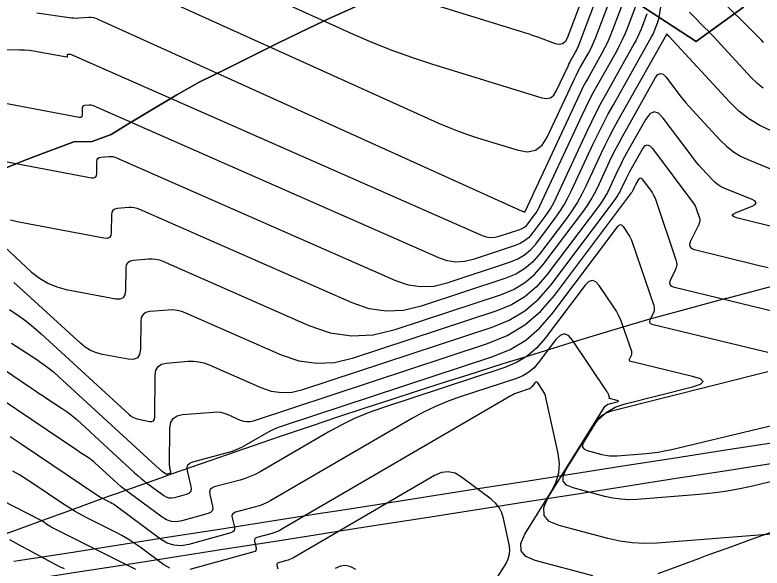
# Model space of a CAD drawing. Extents: x 1354696 to 1366163, y 660729 to 670380.
# Drawn here: x 1361507.1 to 1361580.3, y 664843.9 to 664898.2 of the extents above; entities that cross this region are included whole.
import ezdxf

# ---------------------------------------------------------------- set-up
doc = ezdxf.new("R2010")
doc.units = 0
for name, color, linetype in [('R_Contours', 7, 'Continuous'), ('R_Detour', 7, 'Continuous'), ('R_Erosion', 7, 'Continuous'), ('R_Fin Surface', 7, 'Continuous')]:
    doc.layers.add(name, color=color, linetype=linetype)

msp = doc.modelspace()

# ---------------------------------------------------------------- linework, layer by layer
at = {"layer": 'R_Contours'}
for points in [[(1361564.255, 664903.969), (1361561.219, 664895.907), (1361561.026, 664895.555), (1361560.767, 664895.349), (1361560.441, 664895.288), (1361560.049, 664895.373), (1361558.348, 664896.004), (1361557.921, 664896.158), (1361557.493, 664896.307), (1361557.062, 664896.45), (1361556.63, 664896.587), (1361540.003, 664901.728)], [(1361525.422, 664903.037), (1361540.234, 664896.326), (1361542.12, 664895.507), (1361544.028, 664894.748), (1361545.959, 664894.05), (1361547.914, 664893.412), (1361558.718, 664890.071), (1361559.178, 664889.996), (1361559.57, 664890.077), (1361559.892, 664890.313), (1361560.144, 664890.705), (1361561.292, 664893.178), (1361561.374, 664893.352), (1361561.46, 664893.523), (1361561.549, 664893.693), (1361561.641, 664893.861), (1361562.018, 664894.531), (1361562.109, 664894.699), (1361562.193, 664894.871), (1361562.271, 664895.046), (1361562.342, 664895.224), (1361565.034, 664902.374)], [(1361502.341, 664884.525), (1361514.576, 664882.211), (1361514.802, 664882.202), (1361514.965, 664882.27), (1361515.063, 664882.416), (1361515.097, 664882.64), (1361515.107, 664883.824), (1361515.132, 664883.998), (1361515.207, 664884.127), (1361515.33, 664884.211), (1361515.502, 664884.25), (1361516.288, 664884.314), (1361516.482, 664884.318), (1361516.673, 664884.298), (1361516.859, 664884.255), (1361517.041, 664884.187), (1361544.372, 664872.148), (1361545.621, 664871.722), (1361546.881, 664871.54), (1361548.152, 664871.6), (1361549.436, 664871.904), (1361555.667, 664873.959), (1361556.385, 664874.256), (1361557.033, 664874.648), (1361557.612, 664875.137), (1361558.122, 664875.722), (1361560.023, 664878.256), (1361560.48, 664878.9), (1361560.902, 664879.565), (1361561.288, 664880.252), (1361561.639, 664880.959), (1361563.741, 664885.49), (1361564.212, 664886.48), (1361564.702, 664887.46), (1361565.211, 664888.43), (1361565.739, 664889.39), (1361569.487, 664896.048), (1361569.577, 664896.214), (1361569.66, 664896.383), (1361569.736, 664896.556), (1361569.806, 664896.731), (1361570.072, 664897.438), (1361570.134, 664897.616), (1361570.187, 664897.797), (1361570.23, 664897.979), (1361570.264, 664898.165), (1361570.834, 664901.778)], [(1361520.336, 664900.399), (1361548.538, 664887.621), (1361549.491, 664887.207), (1361550.455, 664886.824), (1361551.431, 664886.471), (1361552.419, 664886.149), (1361556.392, 664884.92), (1361557.316, 664884.769), (1361558.101, 664884.931), (1361558.747, 664885.405), (1361559.254, 664886.192), (1361561.751, 664891.575), (1361561.927, 664891.944), (1361562.109, 664892.31), (1361562.299, 664892.672), (1361562.496, 664893.03), (1361563.299, 664894.455), (1361563.492, 664894.815), (1361563.671, 664895.181), (1361563.837, 664895.554), (1361563.988, 664895.933), (1361565.846, 664900.869)], [(1361566.903, 664900.011), (1361565.634, 664896.641), (1361565.403, 664896.061), (1361565.15, 664895.49), (1361564.875, 664894.93), (1361564.579, 664894.379), (1361563.351, 664892.198), (1361563.05, 664891.65), (1361562.759, 664891.097), (1361562.479, 664890.537), (1361562.211, 664889.972), (1361557.069, 664878.886), (1361557.058, 664878.87), (1361557.044, 664878.86), (1361557.028, 664878.856), (1361557.008, 664878.859), (1361556.924, 664878.885), (1361556.903, 664878.892), (1361556.882, 664878.9), (1361556.862, 664878.908), (1361556.842, 664878.917), (1361515.249, 664897.761), (1361515.025, 664897.847), (1361514.795, 664897.904), (1361514.56, 664897.932), (1361514.32, 664897.931), (1361513.347, 664897.869), (1361513.105, 664897.86), (1361512.862, 664897.864), (1361512.621, 664897.88), (1361512.379, 664897.91), (1361509.24, 664898.376)], [(1361580.465, 664895.484), (1361580.245, 664895.72), (1361580.023, 664895.954), (1361579.798, 664896.185), (1361579.571, 664896.415), (1361576.177, 664899.809)], [(1361500.188, 664894.804), (1361507.516, 664894.775), (1361507.994, 664894.762), (1361508.47, 664894.727), (1361508.944, 664894.671), (1361509.416, 664894.593), (1361512.17, 664894.072), (1361512.201, 664894.071), (1361512.223, 664894.08), (1361512.237, 664894.1), (1361512.242, 664894.131), (1361512.243, 664894.294), (1361512.246, 664894.318), (1361512.257, 664894.336), (1361512.274, 664894.347), (1361512.297, 664894.353), (1361512.405, 664894.362), (1361512.432, 664894.362), (1361512.458, 664894.359), (1361512.484, 664894.353), (1361512.509, 664894.344), (1361552.866, 664876.566), (1361553.277, 664876.427), (1361553.69, 664876.367), (1361554.108, 664876.387), (1361554.53, 664876.486), (1361556.577, 664877.162), (1361556.812, 664877.259), (1361557.025, 664877.388), (1361557.215, 664877.548), (1361557.383, 664877.741), (1361558.007, 664878.573), (1361558.158, 664878.784), (1361558.296, 664879.003), (1361558.423, 664879.228), (1361558.538, 664879.461), (1361562.67, 664888.369), (1361563.032, 664889.13), (1361563.409, 664889.883), (1361563.8, 664890.629), (1361564.206, 664891.367), (1361566.095, 664894.723), (1361566.38, 664895.253), (1361566.645, 664895.792), (1361566.888, 664896.341), (1361567.11, 664896.899), (1361567.959, 664899.153)], [(1361569.016, 664898.296), (1361568.458, 664896.815), (1361568.312, 664896.448), (1361568.152, 664896.088), (1361567.979, 664895.733), (1361567.791, 664895.386), (1361565.061, 664890.535), (1361564.55, 664889.607), (1361564.058, 664888.67), (1361563.585, 664887.723), (1361563.13, 664886.766), (1361560.089, 664880.21), (1361559.856, 664879.74), (1361559.599, 664879.284), (1361559.319, 664878.842), (1361559.015, 664878.414), (1361557.752, 664876.732), (1361557.414, 664876.343), (1361557.029, 664876.018), (1361556.598, 664875.757), (1361556.122, 664875.561), (1361551.983, 664874.195), (1361551.13, 664873.993), (1361550.286, 664873.953), (1361549.449, 664874.074), (1361548.619, 664874.357), (1361514.775, 664889.266), (1361514.671, 664889.304), (1361514.565, 664889.329), (1361514.457, 664889.34), (1361514.347, 664889.338), (1361513.9, 664889.301), (1361513.802, 664889.279), (1361513.732, 664889.232), (1361513.689, 664889.158), (1361513.675, 664889.059), (1361513.669, 664888.385), (1361513.65, 664888.258), (1361513.594, 664888.175), (1361513.502, 664888.136), (1361513.373, 664888.142), (1361498.193, 664891.012)], [(1361573.202, 664898.478), (1361573.492, 664898.161), (1361574.718, 664896.935), (1361575.023, 664896.627), (1361575.325, 664896.316), (1361575.624, 664896.002), (1361575.919, 664895.685), (1361579.259, 664892.064), (1361579.814, 664891.523), (1361580.418, 664891.053)], [(1361581.255, 664886.789), (1361580.1, 664887.334), (1361579.024, 664887.995), (1361578.029, 664888.771), (1361577.114, 664889.663), (1361571.205, 664896.068), (1361571.18, 664896.095), (1361571.157, 664896.123), (1361571.134, 664896.151), (1361571.112, 664896.179), (1361571.025, 664896.295), (1361571.004, 664896.317), (1361570.984, 664896.323), (1361570.965, 664896.314), (1361570.947, 664896.29), (1361566.182, 664887.826), (1361565.751, 664887.044), (1361565.337, 664886.254), (1361564.938, 664885.456), (1361564.554, 664884.65), (1361563.051, 664881.41), (1361562.656, 664880.611), (1361562.22, 664879.837), (1361561.744, 664879.087), (1361561.228, 664878.361), (1361558.491, 664874.713), (1361557.81, 664873.932), (1361557.037, 664873.278), (1361556.171, 664872.754), (1361555.213, 664872.358), (1361546.889, 664869.613), (1361545.174, 664869.207), (1361543.476, 664869.126), (1361541.793, 664869.37), (1361540.125, 664869.938), (1361519.307, 664879.109), (1361519.047, 664879.205), (1361518.78, 664879.268), (1361518.507, 664879.296), (1361518.229, 664879.29), (1361517.105, 664879.198), (1361516.859, 664879.143), (1361516.682, 664879.023), (1361516.575, 664878.838), (1361516.538, 664878.588), (1361516.525, 664876.894), (1361516.476, 664876.573), (1361516.335, 664876.364), (1361516.103, 664876.267), (1361515.779, 664876.281), (1361507.296, 664877.885), (1361506.629, 664878.058)], [(1361505.486, 664875.935), (1361508.712, 664872.976), (1361509.472, 664872.368), (1361510.292, 664871.881), (1361511.172, 664871.515), (1361512.114, 664871.271), (1361516.982, 664870.351), (1361517.404, 664870.332), (1361517.706, 664870.459), (1361517.889, 664870.731), (1361517.953, 664871.148), (1361517.97, 664873.353), (1361518.018, 664873.678), (1361518.157, 664873.918), (1361518.387, 664874.075), (1361518.708, 664874.147), (1361520.17, 664874.266), (1361520.532, 664874.274), (1361520.887, 664874.237), (1361521.234, 664874.156), (1361521.574, 664874.03), (1361535.878, 664867.729), (1361537.965, 664867.018), (1361540.071, 664866.712), (1361542.197, 664866.814), (1361544.342, 664867.321), (1361554.758, 664870.757), (1361555.957, 664871.253), (1361557.04, 664871.909), (1361558.008, 664872.726), (1361558.86, 664873.704), (1361562.799, 664878.953), (1361563.197, 664879.514), (1361563.565, 664880.093), (1361563.901, 664880.691), (1361564.207, 664881.307), (1361565.367, 664883.809), (1361565.663, 664884.432), (1361565.972, 664885.048), (1361566.292, 664885.658), (1361566.624, 664886.262), (1361569.881, 664892.047), (1361570.112, 664892.351), (1361570.356, 664892.463), (1361570.612, 664892.383), (1361570.88, 664892.111), (1361571.979, 664890.641), (1361572.259, 664890.277), (1361572.547, 664889.92), (1361572.845, 664889.572), (1361573.151, 664889.231), (1361576.188, 664885.938), (1361576.826, 664885.317), (1361577.52, 664884.777), (1361578.269, 664884.316), (1361579.074, 664883.936), (1361587.177, 664880.629)], [(1361590.837, 664875.05), (1361577.811, 664878.297), (1361577.501, 664878.407), (1361577.391, 664878.53), (1361577.483, 664878.666), (1361577.776, 664878.816), (1361579.353, 664879.444), (1361579.648, 664879.601), (1361579.747, 664879.759), (1361579.65, 664879.918), (1361579.355, 664880.078), (1361576.651, 664881.182), (1361576.313, 664881.342), (1361575.999, 664881.535), (1361575.707, 664881.762), (1361575.439, 664882.023), (1361574.415, 664883.134), (1361574.162, 664883.415), (1361573.917, 664883.702), (1361573.68, 664883.995), (1361573.45, 664884.295), (1361570.622, 664888.079), (1361570.162, 664888.545), (1361569.722, 664888.682), (1361569.304, 664888.489), (1361568.907, 664887.968), (1361567.066, 664884.698), (1361566.832, 664884.272), (1361566.607, 664883.842), (1361566.389, 664883.408), (1361566.181, 664882.969), (1361565.362, 664881.205), (1361565.147, 664880.771), (1361564.91, 664880.349), (1361564.651, 664879.941), (1361564.37, 664879.545), (1361559.23, 664872.695), (1361558.206, 664871.52), (1361557.044, 664870.539), (1361555.743, 664869.751), (1361554.303, 664869.156), (1361540.149, 664864.487), (1361538.392, 664864.071), (1361536.651, 664863.988), (1361534.926, 664864.238), (1361533.217, 664864.821), (1361523.84, 664868.952), (1361523.422, 664869.107), (1361522.994, 664869.207), (1361522.558, 664869.252), (1361522.112, 664869.243), (1361520.31, 664869.095), (1361519.916, 664869.007), (1361519.633, 664868.814), (1361519.461, 664868.518), (1361519.402, 664868.118), (1361519.38, 664865.402), (1361519.302, 664864.889), (1361519.077, 664864.554), (1361518.704, 664864.397), (1361518.185, 664864.42), (1361515.658, 664864.898), (1361515.059, 664865.053), (1361514.498, 664865.286), (1361513.976, 664865.596), (1361513.493, 664865.983), (1361507.893, 664871.119), (1361506.961, 664871.94)], [(1361506.557, 664869.303), (1361507.365, 664868.752), (1361508.148, 664868.17), (1361508.906, 664867.555), (1361509.64, 664866.909), (1361518.274, 664858.99), (1361518.481, 664858.824), (1361518.705, 664858.691), (1361518.946, 664858.591), (1361519.203, 664858.525), (1361520.265, 664858.324), (1361520.498, 664858.314), (1361520.665, 664858.384), (1361520.766, 664858.534), (1361520.801, 664858.764), (1361520.834, 664862.883), (1361520.904, 664863.358), (1361521.108, 664863.71), (1361521.444, 664863.938), (1361521.913, 664864.044), (1361524.053, 664864.219), (1361524.583, 664864.23), (1361525.101, 664864.176), (1361525.609, 664864.057), (1361526.106, 664863.874), (1361531.185, 664861.636), (1361532.201, 664861.29), (1361533.225, 664861.141), (1361534.259, 664861.191), (1361535.303, 664861.438), (1361553.848, 664867.555), (1361555.529, 664868.249), (1361557.048, 664869.169), (1361558.405, 664870.315), (1361559.599, 664871.686), (1361565.941, 664880.138), (1361566.104, 664880.368), (1361566.255, 664880.605), (1361566.393, 664880.85), (1361566.518, 664881.103), (1361566.994, 664882.128), (1361567.115, 664882.384), (1361567.242, 664882.636), (1361567.373, 664882.886), (1361567.509, 664883.134), (1361568.579, 664885.035), (1361568.81, 664885.339), (1361569.053, 664885.45), (1361569.309, 664885.371), (1361569.577, 664885.1), (1361573.54, 664879.796), (1361573.651, 664879.635), (1361573.748, 664879.466), (1361573.832, 664879.291), (1361573.902, 664879.108), (1361574.156, 664878.364), (1361574.2, 664878.179), (1361574.207, 664877.997), (1361574.176, 664877.817), (1361574.108, 664877.639), (1361573.302, 664876.009), (1361573.203, 664875.709), (1361573.235, 664875.47), (1361573.398, 664875.292), (1361573.691, 664875.174), (1361579.776, 664873.692), (1361580.909, 664873.415)], [(1361506.742, 664866.01), (1361509.136, 664864.447), (1361509.726, 664864.045), (1361510.298, 664863.62), (1361510.851, 664863.171), (1361511.387, 664862.7), (1361521.262, 664853.642), (1361521.324, 664853.586), (1361521.388, 664853.532), (1361521.454, 664853.48), (1361521.52, 664853.429), (1361521.828, 664853.2), (1361521.878, 664853.171), (1361521.93, 664853.155), (1361521.984, 664853.151), (1361522.041, 664853.161), (1361522.273, 664853.225), (1361522.323, 664853.246), (1361522.354, 664853.278), (1361522.367, 664853.321), (1361522.362, 664853.374), (1361522.274, 664853.742), (1361522.257, 664853.823), (1361522.246, 664853.904), (1361522.239, 664853.987), (1361522.237, 664854.069), (1361522.266, 664857.647), (1361522.348, 664858.198), (1361522.583, 664858.605), (1361522.972, 664858.87), (1361523.515, 664858.992), (1361526.537, 664859.239), (1361526.882, 664859.247), (1361527.22, 664859.212), (1361527.55, 664859.134), (1361527.874, 664859.015), (1361529.154, 664858.451), (1361529.475, 664858.341), (1361529.8, 664858.294), (1361530.127, 664858.31), (1361530.458, 664858.388), (1361553.394, 664865.954), (1361555.315, 664866.748), (1361557.052, 664867.799), (1361558.603, 664869.109), (1361559.969, 664870.677), (1361567.512, 664880.73), (1361567.558, 664880.794), (1361567.6, 664880.861), (1361567.639, 664880.93), (1361567.674, 664881), (1361567.807, 664881.288), (1361567.841, 664881.36), (1361567.876, 664881.43), (1361567.913, 664881.5), (1361567.951, 664881.57), (1361568.252, 664882.103), (1361568.316, 664882.188), (1361568.384, 664882.219), (1361568.456, 664882.197), (1361568.531, 664882.121), (1361569.376, 664880.991), (1361569.532, 664880.763), (1361569.67, 664880.526), (1361569.788, 664880.278), (1361569.887, 664880.02), (1361571.874, 664874.186), (1361571.938, 664873.923), (1361571.947, 664873.664), (1361571.904, 664873.408), (1361571.806, 664873.155), (1361571.31, 664872.153), (1361571.236, 664871.925), (1361571.26, 664871.744), (1361571.383, 664871.609), (1361571.606, 664871.519), (1361592.464, 664866.438)], [(1361503.279, 664865.235), (1361508.705, 664861.572), (1361509.079, 664861.321), (1361509.454, 664861.071), (1361509.83, 664860.823), (1361510.206, 664860.576), (1361511.715, 664859.591), (1361512.087, 664859.338), (1361512.447, 664859.07), (1361512.796, 664858.787), (1361513.134, 664858.49), (1361518.812, 664853.281), (1361519.127, 664853), (1361519.449, 664852.727), (1361519.778, 664852.462), (1361520.114, 664852.207), (1361521.664, 664851.057), (1361521.914, 664850.91), (1361522.176, 664850.827), (1361522.45, 664850.809), (1361522.736, 664850.857), (1361523.905, 664851.18), (1361524.152, 664851.287), (1361524.308, 664851.448), (1361524.374, 664851.662), (1361524.349, 664851.931), (1361523.984, 664853.467), (1361523.954, 664853.789), (1361524.033, 664854.046), (1361524.221, 664854.237), (1361524.519, 664854.363), (1361527.909, 664855.265), (1361528.397, 664855.413), (1361528.872, 664855.591), (1361529.334, 664855.802), (1361529.783, 664856.044), (1361531.552, 664857.074), (1361531.999, 664857.32), (1361532.458, 664857.541), (1361532.928, 664857.738), (1361533.408, 664857.91), (1361553.924, 664864.678), (1361555.617, 664865.377), (1361557.146, 664866.303), (1361558.513, 664867.457), (1361559.716, 664868.838), (1361566.175, 664877.447), (1361566.308, 664877.58), (1361566.439, 664877.623), (1361566.567, 664877.574), (1361566.693, 664877.434), (1361567.193, 664876.692), (1361567.311, 664876.503), (1361567.416, 664876.307), (1361567.508, 664876.105), (1361567.587, 664875.897), (1361569.703, 664869.683), (1361569.747, 664869.503), (1361569.753, 664869.327), (1361569.724, 664869.152), (1361569.657, 664868.98), (1361569.319, 664868.296), (1361569.268, 664868.141), (1361569.285, 664868.018), (1361569.369, 664867.925), (1361569.52, 664867.864), (1361580.865, 664865.101)], [(1361584.27, 664853.146), (1361579.23, 664851.94), (1361577.974, 664851.666), (1361576.71, 664851.441), (1361575.438, 664851.266), (1361574.158, 664851.141), (1361568.063, 664850.665), (1361567.263, 664850.636), (1361566.469, 664850.674), (1361565.681, 664850.781), (1361564.899, 664850.955), (1361561.786, 664851.786), (1361561.158, 664852.053), (1361560.831, 664852.439), (1361560.805, 664852.944), (1361561.081, 664853.569), (1361563.653, 664857.698), (1361564.283, 664858.532), (1361565.032, 664859.203), (1361565.9, 664859.711), (1361566.888, 664860.055), (1361573.489, 664861.708), (1361574.268, 664861.967), (1361574.527, 664862.225), (1361574.266, 664862.481), (1361573.485, 664862.736), (1361567.435, 664864.21), (1361567.354, 664864.242), (1361567.309, 664864.291), (1361567.301, 664864.357), (1361567.328, 664864.44), (1361567.508, 664864.805), (1361567.543, 664864.896), (1361567.559, 664864.989), (1361567.556, 664865.084), (1361567.533, 664865.179), (1361566.645, 664867.786), (1361566.471, 664868.245), (1361566.269, 664868.69), (1361566.037, 664869.121), (1361565.777, 664869.537), (1361564.35, 664871.656), (1361564.018, 664872.025), (1361563.679, 664872.154), (1361563.334, 664872.043), (1361562.983, 664871.691), (1361559.065, 664866.469), (1361558.238, 664865.52), (1361557.299, 664864.727), (1361556.247, 664864.09), (1361555.083, 664863.609), (1361543.092, 664859.654), (1361541.716, 664859.16), (1361540.371, 664858.596), (1361539.058, 664857.963), (1361537.776, 664857.26), (1361531.102, 664853.372), (1361530.633, 664853.119), (1361530.15, 664852.899), (1361529.654, 664852.712), (1361529.143, 664852.558), (1361526.614, 664851.885), (1361526.371, 664851.782), (1361526.218, 664851.626), (1361526.154, 664851.417), (1361526.178, 664851.155), (1361526.452, 664850.002), (1361526.477, 664849.739), (1361526.413, 664849.53), (1361526.26, 664849.372), (1361526.018, 664849.267), (1361523.431, 664848.554), (1361522.915, 664848.468), (1361522.422, 664848.499), (1361521.95, 664848.648), (1361521.5, 664848.915), (1361518.27, 664851.31), (1361517.881, 664851.605), (1361517.501, 664851.911), (1361517.129, 664852.226), (1361516.765, 664852.551), (1361514.881, 664854.28), (1361514.741, 664854.403), (1361514.597, 664854.52), (1361514.448, 664854.63), (1361514.294, 664854.735), (1361513.671, 664855.142), (1361513.515, 664855.244), (1361513.36, 664855.347), (1361513.205, 664855.45), (1361513.05, 664855.554), (1361505.838, 664860.423)], [(1361583.29, 664847.416), (1361570.031, 664846.381), (1361568.804, 664846.336), (1361567.587, 664846.396), (1361566.38, 664846.559), (1361565.182, 664846.825), (1361560.409, 664848.099), (1361559.447, 664848.508), (1361558.946, 664849.1), (1361558.906, 664849.875), (1361559.328, 664850.832), (1361564.837, 664859.676), (1361564.938, 664859.81), (1361565.058, 664859.918), (1361565.198, 664859.999), (1361565.356, 664860.055), (1361566.106, 664860.242), (1361566.203, 664860.275), (1361566.236, 664860.307), (1361566.203, 664860.339), (1361566.105, 664860.371), (1361565.35, 664860.555), (1361565.34, 664860.559), (1361565.334, 664860.565), (1361565.333, 664860.573), (1361565.336, 664860.584), (1361565.359, 664860.629), (1361565.363, 664860.64), (1361565.365, 664860.652), (1361565.365, 664860.664), (1361565.362, 664860.676), (1361565.251, 664861.001), (1361565.229, 664861.059), (1361565.204, 664861.114), (1361565.175, 664861.168), (1361565.143, 664861.22), (1361561.722, 664866.302), (1361561.327, 664866.741), (1361560.924, 664866.894), (1361560.515, 664866.762), (1361560.098, 664866.344), (1361558.415, 664864.101), (1361557.963, 664863.583), (1361557.451, 664863.15), (1361556.877, 664862.803), (1361556.242, 664862.541), (1361550.529, 664860.656), (1361549.368, 664860.239), (1361548.233, 664859.764), (1361547.125, 664859.229), (1361546.044, 664858.636), (1361532.17, 664850.553), (1361531.808, 664850.358), (1361531.436, 664850.188), (1361531.053, 664850.044), (1361530.659, 664849.925), (1361528.708, 664849.406), (1361528.522, 664849.327), (1361528.403, 664849.207), (1361528.353, 664849.045), (1361528.372, 664848.844), (1361528.584, 664847.954), (1361528.603, 664847.752), (1361528.553, 664847.59), (1361528.435, 664847.468), (1361528.249, 664847.387), (1361524.125, 664846.251), (1361523.381, 664846.126), (1361522.667, 664846.172), (1361521.986, 664846.387), (1361521.336, 664846.772), (1361516.859, 664850.09), (1361516.723, 664850.187), (1361516.583, 664850.277), (1361516.439, 664850.361), (1361516.291, 664850.439), (1361515.692, 664850.738), (1361515.543, 664850.816), (1361515.398, 664850.897), (1361515.255, 664850.984), (1361515.115, 664851.075), (1361507.79, 664856.02), (1361506.605, 664856.796)], [(1361580.871, 664863.173), (1361565.546, 664859.335), (1361565.085, 664859.175), (1361564.679, 664858.938), (1361564.329, 664858.624), (1361564.034, 664858.234), (1361562.833, 664856.305), (1361562.704, 664856.014), (1361562.716, 664855.778), (1361562.869, 664855.597), (1361563.162, 664855.472), (1361564.617, 664855.084), (1361564.982, 664855.003), (1361565.35, 664854.953), (1361565.721, 664854.935), (1361566.095, 664854.949), (1361568.942, 664855.171), (1361569.54, 664855.23), (1361570.134, 664855.311), (1361570.725, 664855.416), (1361571.312, 664855.545), (1361588.749, 664859.716)], [(1361563.728, 664843.159), (1361558.075, 664844.667), (1361557.164, 664845.055), (1361556.69, 664845.615), (1361556.653, 664846.349), (1361557.052, 664847.255), (1361559.703, 664851.511), (1361560.139, 664852.376), (1361560.389, 664853.273), (1361560.453, 664854.202), (1361560.331, 664855.163), (1361559.124, 664860.651), (1361559.075, 664860.834), (1361559.009, 664861.011), (1361558.927, 664861.18), (1361558.828, 664861.343), (1361558.318, 664862.101), (1361558.251, 664862.174), (1361558.184, 664862.2), (1361558.116, 664862.178), (1361558.046, 664862.108), (1361557.764, 664861.733), (1361557.689, 664861.646), (1361557.603, 664861.574), (1361557.507, 664861.516), (1361557.401, 664861.472), (1361556.445, 664861.157), (1361556.251, 664861.087), (1361556.061, 664861.007), (1361555.876, 664860.918), (1361555.695, 664860.819), (1361533.238, 664847.734), (1361532.983, 664847.597), (1361532.721, 664847.477), (1361532.452, 664847.376), (1361532.175, 664847.292), (1361530.803, 664846.927), (1361530.672, 664846.872), (1361530.588, 664846.787), (1361530.553, 664846.674), (1361530.567, 664846.532), (1361530.716, 664845.906), (1361530.729, 664845.764), (1361530.694, 664845.65), (1361530.611, 664845.564), (1361530.48, 664845.508), (1361524.216, 664843.781)], [(1361518.936, 664843.804), (1361510.761, 664847.885), (1361510.645, 664847.945), (1361510.531, 664848.009), (1361510.419, 664848.077), (1361510.309, 664848.148), (1361509.863, 664848.449), (1361509.76, 664848.517), (1361509.655, 664848.582), (1361509.548, 664848.643), (1361509.439, 664848.702), (1361509.001, 664848.931), (1361508.891, 664848.988), (1361508.781, 664849.045), (1361508.672, 664849.102), (1361508.561, 664849.158), (1361490.197, 664858.539)], [(1361522.268, 664843.905), (1361521.676, 664844.255), (1361519.367, 664845.967), (1361518.781, 664846.382), (1361518.179, 664846.77), (1361517.561, 664847.131), (1361516.926, 664847.465), (1361514.272, 664848.789), (1361513.622, 664849.127), (1361512.983, 664849.486), (1361512.357, 664849.866), (1361511.743, 664850.266), (1361508.826, 664852.235), (1361508.182, 664852.656), (1361507.527, 664853.06), (1361506.861, 664853.444)], [(1361554.146, 664842.666), (1361555.219, 664844.388), (1361555.44, 664844.826), (1361555.567, 664845.281), (1361555.599, 664845.752), (1361555.537, 664846.24), (1361554.976, 664848.791), (1361554.802, 664849.353), (1361554.54, 664849.857), (1361554.188, 664850.305), (1361553.749, 664850.696), (1361550.865, 664852.855), (1361550.217, 664853.225), (1361549.556, 664853.374), (1361548.882, 664853.302), (1361548.196, 664853.008), (1361534.305, 664844.915), (1361534.158, 664844.836), (1361534.007, 664844.767), (1361533.851, 664844.708), (1361533.691, 664844.66), (1361532.898, 664844.449), (1361532.822, 664844.416), (1361532.774, 664844.367), (1361532.753, 664844.302), (1361532.761, 664844.22), (1361532.847, 664843.858)], [(1361511.924, 664843.841), (1361511.535, 664844.006), (1361511.156, 664844.198), (1361508.36, 664845.731), (1361507.768, 664846.053), (1361507.174, 664846.37), (1361506.578, 664846.683)], [(1361540.481, 664843.774), (1361539.988, 664844.055), (1361539.486, 664844.168), (1361538.974, 664844.113), (1361538.453, 664843.89)]]:
    msp.add_lwpolyline(points, dxfattribs=at)
at = {"layer": 'R_Detour'}
for points in [[(1361506.974, 664844.592), (1361507.379, 664844.656), (1361512.318, 664845.43), (1361517.258, 664846.203), (1361522.198, 664846.977), (1361527.138, 664847.751), (1361532.077, 664848.525), (1361537.017, 664849.299), (1361538.608, 664849.548), (1361541.957, 664850.073), (1361546.897, 664850.847), (1361551.836, 664851.621), (1361556.776, 664852.395), (1361561.716, 664853.169), (1361566.656, 664853.943), (1361571.595, 664854.716), (1361576.535, 664855.49), (1361581.475, 664856.264)], [(1361502.748, 664841.906), (1361507.283, 664842.616), (1361507.688, 664842.68), (1361512.628, 664843.454), (1361517.568, 664844.228), (1361522.507, 664845.001), (1361527.447, 664845.775), (1361532.387, 664846.549), (1361537.327, 664847.323), (1361538.917, 664847.572), (1361542.266, 664848.097), (1361547.206, 664848.871), (1361552.146, 664849.645), (1361557.086, 664850.419), (1361562.025, 664851.193), (1361566.965, 664851.967), (1361571.905, 664852.741), (1361576.845, 664853.514), (1361581.784, 664854.288)]]:
    msp.add_lwpolyline(points, dxfattribs=at)
at = {"layer": 'R_Erosion'}
for points in [[(1361566.347, 664900.532), (1361573.852, 664895.602), (1361574.102, 664895.776), (1361578.484, 664898.944)], [(1361578.484, 664898.944), (1361574.102, 664895.776), (1361573.852, 664895.602), (1361566.347, 664900.532)], [(1361503.281, 664882.034), (1361507.656, 664883.786), (1361508.827, 664884.232), (1361512.848, 664885.748), (1361514.645, 664885.79), (1361516.523, 664886.482), (1361518.139, 664887.465), (1361519.942, 664888.555), (1361522.938, 664890.352), (1361525.138, 664891.587), (1361527.867, 664892.952), (1361530.494, 664894.254), (1361532.858, 664895.415), (1361535.872, 664896.883), (1361537.868, 664897.846), (1361541.307, 664899.387)], [(1361541.307, 664899.387), (1361537.868, 664897.846), (1361535.872, 664896.883), (1361532.858, 664895.415), (1361530.494, 664894.254), (1361527.867, 664892.952), (1361525.138, 664891.587), (1361522.938, 664890.352), (1361519.942, 664888.555), (1361518.139, 664887.465), (1361516.523, 664886.482), (1361514.645, 664885.79), (1361512.848, 664885.748), (1361508.827, 664884.232), (1361507.656, 664883.786), (1361503.281, 664882.034)], [(1361584.433, 664848.564), (1361579.713, 664846.892), (1361579.246, 664846.724), (1361577.305, 664846.025), (1361574.9, 664845.149), (1361574.073, 664844.846), (1361570.099, 664843.373)]]:
    msp.add_lwpolyline(points, dxfattribs=at)
at = {"layer": 'R_Fin Surface'}
msp.add_lwpolyline([(1361506.255, 664847.308), (1361511.256, 664849.154), (1361511.633, 664849.291), (1361516.264, 664850.971), (1361517.018, 664851.242), (1361521.278, 664852.76), (1361522.411, 664853.16), (1361526.299, 664854.521), (1361527.812, 664855.045), (1361531.326, 664856.253), (1361533.219, 664856.898), (1361536.359, 664857.958), (1361538.634, 664858.718), (1361541.399, 664859.634), (1361544.056, 664860.506), (1361546.444, 664861.282), (1361549.485, 664862.26), (1361551.496, 664862.902), (1361554.921, 664863.983), (1361556.553, 664864.493), (1361560.363, 664865.673), (1361561.616, 664866.057), (1361565.812, 664867.33), (1361566.685, 664867.592), (1361569.221, 664868.35), (1361571.283, 664868.913), (1361571.778, 664869.048), (1361576.783, 664870.393), (1361576.894, 664870.423), (1361582.014, 664871.769)], dxfattribs=at)

doc.saveas('drawing.dxf')
